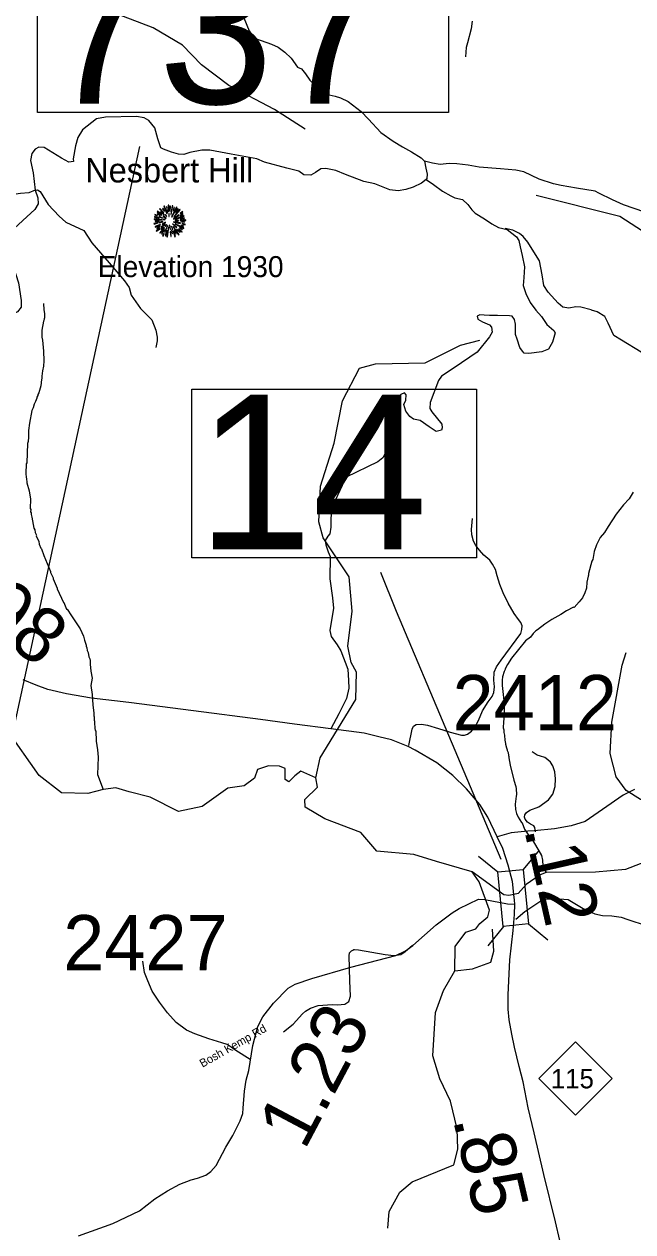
# Model space of a CAD drawing. Extents: x 1248089 to 1457196, y 820910 to 988753.
# Drawn here: x 1411193 to 1416698, y 850437 to 861369 of the extents above; entities that cross this region are included whole.
import ezdxf

# ---------------------------------------------------------------- set-up
doc = ezdxf.new("R2010")
doc.units = 0
for name, color, linetype in [('Exist Geographical Mountain Summit CELL', 7, 'Continuous'), ('Exist Geographical Mountain Summit Elevation Number Label', 7, 'Continuous'), ('Exist Geographical Mountain Summit Label', 7, 'Continuous'), ('Exist Hydrographic Creek Single Shore', 7, 'Continuous'), ('Exist Hydrographic Misc Water Feature', 7, 'Continuous'), ('Exist Road Non-System Type 51', 7, 'Continuous'), ('Exist Road Primary NC Attributed', 7, 'Continuous'), ('Exist Road Primary NC Shield CELL', 7, 'Continuous'), ('Exist Road Primary NC Shield Number Label', 7, 'Continuous'), ('Exist Road Primary NC Structure Standard Bridge CELL', 7, 'Continuous'), ('Exist Road Primary NC Structure Standard Bridge Number Label', 7, 'Continuous'), ('Exist Road Secondary Structure Standard Bridge Number Label', 7, 'Continuous'), ('Exist Road Secondary Type 51 Attributed', 7, 'Continuous'), ('Exist Road Secondary Type 51 Label', 7, 'Continuous'), ('Prop CMT Slope Fill', 7, 'Continuous'), ('Prop GRAU CAT1 Cell', 7, 'Continuous'), ('Prop Lane Lines', 7, 'Continuous')]:
    doc.layers.add(name, color=color, linetype=linetype)

msp = doc.modelspace()

# ---------------------------------------------------------------- linework, layer by layer
at = {"layer": 'Exist Geographical Mountain Summit CELL'}
for points in [[(1412417, 859696), (1412453, 859659), (1412456, 859661), (1412421, 859701)], [(1412445, 859698), (1412460, 859676), (1412462, 859677), (1412449, 859702)], [(1412456, 859720), (1412482, 859653), (1412485, 859654), (1412461, 859722)], [(1412490, 859668), (1412492, 859668), (1412483, 859716), (1412479, 859715)], [(1412494, 859729), (1412498, 859677), (1412501, 859677), (1412500, 859730)], [(1412510, 859675), (1412514, 859675), (1412518, 859722), (1412512, 859722)], [(1412522, 859647), (1412537, 859724), (1412532, 859725), (1412519, 859647)], [(1412525, 859625), (1412528, 859623), (1412577, 859708), (1412572, 859711)], [(1412540, 859682), (1412543, 859681), (1412553, 859708), (1412548, 859709)], [(1412547, 859626), (1412549, 859624), (1412604, 859688), (1412600, 859693)], [(1412584, 859698), (1412563, 859664), (1412566, 859663), (1412588, 859695)], [(1412368, 859601), (1412440, 859595), (1412441, 859597), (1412368, 859607)], [(1412371, 859623), (1412412, 859613), (1412414, 859616), (1412372, 859627)], [(1412374, 859642), (1412396, 859633), (1412398, 859636), (1412375, 859647)], [(1412381, 859584), (1412410, 859585), (1412410, 859589), (1412379, 859589)], [(1412396, 859653), (1412422, 859636), (1412424, 859639), (1412399, 859657)], [(1412397, 859672), (1412436, 859641), (1412439, 859643), (1412400, 859676)], [(1412412, 859625), (1412443, 859613), (1412444, 859615), (1412415, 859629)], [(1412413, 859575), (1412414, 859570), (1412447, 859579), (1412446, 859582)], [(1412425, 859669), (1412458, 859640), (1412460, 859642), (1412428, 859674)], [(1412449, 859630), (1412474, 859611), (1412476, 859614), (1412451, 859633)], [(1412449, 859600), (1412466, 859598), (1412467, 859600), (1412450, 859605)], [(1412468, 859643), (1412482, 859627), (1412484, 859629), (1412472, 859646)], [(1412500, 859656), (1412501, 859627), (1412504, 859627), (1412504, 859656)], [(1412543, 859606), (1412545, 859604), (1412594, 859640), (1412591, 859644)], [(1412545, 859577), (1412605, 859565), (1412607, 859569), (1412546, 859580)], [(1412559, 859591), (1412559, 859588), (1412589, 859588), (1412590, 859593)], [(1412560, 859603), (1412561, 859601), (1412640, 859630), (1412638, 859635)], [(1412604, 859631), (1412632, 859646), (1412629, 859651), (1412603, 859634)], [(1412603, 859589), (1412655, 859593), (1412655, 859597), (1412603, 859593)], [(1412604, 859654), (1412606, 859652), (1412629, 859668), (1412625, 859672)], [(1412606, 859603), (1412643, 859610), (1412641, 859615), (1412605, 859606)], [(1412617, 859578), (1412644, 859575), (1412644, 859580), (1412618, 859581)], [(1412367, 859564), (1412368, 859559), (1412404, 859569), (1412402, 859572)], [(1412377, 859536), (1412379, 859531), (1412425, 859551), (1412423, 859556)], [(1412388, 859499), (1412391, 859495), (1412419, 859516), (1412417, 859520)], [(1412394, 859520), (1412423, 859537), (1412421, 859540), (1412392, 859525)], [(1412419, 859480), (1412422, 859477), (1412463, 859525), (1412460, 859527)], [(1412434, 859511), (1412454, 859529), (1412450, 859531), (1412430, 859514)], [(1412431, 859530), (1412434, 859526), (1412468, 859554), (1412466, 859557)], [(1412459, 859511), (1412434, 859472), (1412437, 859469), (1412463, 859509)], [(1412440, 859561), (1412443, 859556), (1412471, 859571), (1412470, 859575)], [(1412444, 859452), (1412449, 859450), (1412460, 859474), (1412456, 859476)], [(1412462, 859490), (1412467, 859488), (1412493, 859546), (1412491, 859547)], [(1412469, 859539), (1412472, 859536), (1412483, 859552), (1412481, 859554)], [(1412474, 859454), (1412486, 859497), (1412482, 859498), (1412469, 859455)], [(1412484, 859444), (1412488, 859443), (1412501, 859532), (1412498, 859533)], [(1412509, 859548), (1412513, 859511), (1412517, 859511), (1412512, 859549)], [(1412515, 859490), (1412519, 859447), (1412523, 859448), (1412520, 859490)], [(1412525, 859539), (1412534, 859510), (1412538, 859511), (1412527, 859540)], [(1412535, 859473), (1412529, 859503), (1412526, 859503), (1412531, 859472)], [(1412534, 859560), (1412572, 859524), (1412575, 859529), (1412535, 859562)], [(1412540, 859537), (1412590, 859462), (1412594, 859465), (1412542, 859538)], [(1412540, 859494), (1412557, 859444), (1412561, 859446), (1412543, 859495)], [(1412550, 859500), (1412566, 859471), (1412570, 859473), (1412554, 859502)], [(1412559, 859557), (1412637, 859519), (1412638, 859524), (1412560, 859560)], [(1412572, 859511), (1412602, 859482), (1412605, 859485), (1412574, 859514)], [(1412589, 859512), (1412619, 859486), (1412622, 859490), (1412591, 859515)], [(1412598, 859523), (1412623, 859510), (1412625, 859514), (1412600, 859527)], [(1412612, 859547), (1412633, 859539), (1412635, 859543), (1412613, 859550)], [(1412621, 859560), (1412650, 859553), (1412650, 859559), (1412622, 859565)]]:
    msp.add_lwpolyline(points, close=True, dxfattribs=at)
at = {"layer": 'Exist Hydrographic Creek Single Shore'}
for points in [[(1419537, 858568), (1419295, 858609), (1419115, 858711), (1418890, 858791), (1418686, 858936), (1418503, 858982), (1418244, 859004), (1417955, 859158), (1417857, 859186), (1417524, 859193), (1417127, 859417), (1416836, 859462), (1416580, 859628), (1415825, 859818)], [(1413831, 854546), (1413869, 854728), (1414194, 855255), (1414199, 855504), (1414150, 855590), (1414120, 855739), (1414159, 856056), (1414132, 856365), (1413897, 856718), (1413858, 856863), (1413873, 857188), (1413997, 857576), (1414072, 857959), (1414227, 858254), (1414370, 858294), (1414820, 858302), (1415140, 858462), (1415316, 858508)], [(1419846, 852144), (1419880, 852182), (1419866, 852334), (1419794, 852502), (1419356, 853145), (1419160, 853349), (1418847, 853523), (1418325, 853674), (1417979, 853898), (1417814, 854042), (1417542, 854189), (1417009, 854266), (1416769, 854352), (1416639, 854431), (1416548, 854557), (1416494, 854768), (1416509, 855050), (1416601, 855567), (1416637, 855681)], [(1413831, 854546), (1413696, 854608), (1413641, 854565), (1413587, 854511), (1413554, 854532), (1413554, 854630), (1413503, 854652), (1413403, 854654), (1413305, 854622), (1413275, 854543), (1413183, 854475), (1413034, 854454), (1412803, 854286), (1412590, 854243), (1412334, 854373), (1412143, 854419), (1412023, 854456), (1411907, 854442), (1411768, 854404), (1411530, 854410), (1411329, 854567), (1411037, 854983)], [(1415245, 853696), (1414924, 853789), (1414717, 853852), (1414384, 853882), (1414237, 854052), (1413913, 854177), (1413734, 854282), (1413731, 854350), (1413847, 854462), (1413831, 854546)], [(1419846, 852144), (1419740, 852254), (1419704, 852443), (1419211, 852872), (1418802, 853102), (1418631, 853284), (1418304, 853448), (1418105, 853570), (1417742, 853745), (1417506, 853772), (1417365, 853843), (1417224, 853791), (1417087, 853829), (1416937, 853780), (1416764, 853767), (1416633, 853718), (1416361, 853693), (1415916, 853690), (1415860, 853670), (1415735, 853582), (1415661, 853499), (1415623, 853490)], [(1415316, 853229), (1415386, 853288), (1415402, 853349), (1415310, 853605), (1415245, 853696)], [(1415623, 853490), (1415576, 853482), (1415532, 853489), (1415245, 853696)], [(1415088, 852801), (1415092, 853021), (1415187, 853150)], [(1415187, 853150), (1415279, 853181), (1415316, 853229)], [(1414483, 850469), (1414495, 850620), (1414591, 850795), (1414701, 850891), (1415079, 851045), (1415115, 851185), (1415110, 851369), (1415048, 851620), (1414952, 851822), (1414890, 852030), (1414914, 852423), (1414985, 852622), (1415088, 852801)]]:
    msp.add_lwpolyline(points, dxfattribs=at)
at = {"layer": 'Exist Hydrographic Misc Water Feature'}
for points in [[(1413736, 860418), (1413456, 860597), (1413043, 860813), (1412797, 861001), (1412625, 861179), (1412361, 861335), (1411989, 861477), (1411640, 861534), (1411433, 861620), (1411227, 861758), (1411087, 861811), (1410577, 861772)], [(1411367, 858839), (1411370, 858783), (1411378, 858750), (1411377, 858710), (1411373, 858702), (1411372, 858686), (1411368, 858679), (1411354, 858599), (1411353, 858537), (1411360, 858507), (1411369, 858410), (1411372, 858321), (1411367, 858272), (1411358, 858231), (1411353, 858183), (1411353, 858159), (1411349, 858151), (1411344, 858095), (1411326, 858031), (1411318, 858016), (1411318, 858008), (1411309, 857992), (1411309, 857984), (1411296, 857952), (1411284, 857928), (1411275, 857897), (1411263, 857873), (1411240, 857757), (1411231, 857690), (1411232, 857630), (1411229, 857590), (1411224, 857574), (1411217, 857398), (1411212, 857390), (1411209, 857302), (1411210, 857264), (1411214, 857258), (1411217, 857218), (1411239, 857145), (1411250, 857069), (1411248, 856985), (1411252, 856977), (1411251, 856953), (1411255, 856945), (1411255, 856929), (1411262, 856905), (1411273, 856841), (1411280, 856808), (1411288, 856792), (1411291, 856768), (1411303, 856744), (1411302, 856736), (1411325, 856687), (1411329, 856663), (1411344, 856627), (1411350, 856620), (1411371, 856558), (1411431, 856413), (1411431, 856405), (1411454, 856357), (1411454, 856349), (1411492, 856264), (1411492, 856256), (1411549, 856134), (1411553, 856134), (1411576, 856074), (1411581, 856072), (1411622, 856014), (1411700, 855895), (1411731, 855830), (1411738, 855794), (1411753, 855746), (1411753, 855738), (1411761, 855722), (1411764, 855698), (1411772, 855681), (1411779, 855641), (1411786, 855625), (1411790, 855609), (1411789, 855577), (1411795, 855513), (1411807, 855449), (1411797, 855381), (1411807, 855301), (1411813, 855207), (1411824, 855132), (1411823, 855108), (1411827, 855100), (1411826, 855068), (1411830, 855060), (1411830, 855028), (1411833, 855012), (1411831, 854996), (1411834, 854976), (1411840, 854972), (1411845, 854879), (1411857, 854801), (1411863, 854735), (1411856, 854578), (1411907, 854442)], [(1416701, 857132), (1416664, 857073), (1416614, 857018), (1416548, 856932), (1416474, 856821), (1416441, 856766), (1416404, 856723), (1416371, 856655), (1416349, 856596), (1416336, 856524), (1416328, 856509), (1416297, 856397), (1416297, 856381), (1416293, 856373), (1416283, 856318), (1416278, 856262), (1416265, 856222), (1416242, 856177), (1416212, 856139), (1416167, 856088), (1416163, 856090), (1416098, 856058), (1416047, 856025), (1415966, 855981), (1415901, 855938), (1415836, 855885), (1415820, 855876), (1415796, 855852), (1415773, 855821), (1415728, 855786), (1415601, 855629), (1415564, 855574), (1415543, 855534), (1415543, 855526), (1415534, 855510), (1415521, 855462), (1415517, 855431), (1415516, 855383), (1415536, 855218), (1415534, 855105), (1415529, 855054), (1415527, 854998), (1415531, 854982), (1415531, 854958), (1415538, 854934), (1415541, 854886), (1415545, 854878), (1415548, 854850), (1415556, 854818), (1415563, 854801), (1415563, 854793), (1415571, 854777), (1415574, 854749), (1415578, 854741), (1415578, 854727), (1415589, 854660), (1415621, 854524), (1415640, 854468), (1415644, 854448), (1415646, 854396), (1415642, 854380), (1415635, 854308), (1415636, 854260), (1415645, 854224), (1415660, 854191), (1415691, 854143), (1415697, 854138), (1415720, 854082), (1415755, 854029), (1415797, 853972), (1415871, 853845), (1415882, 853802), (1415885, 853750), (1415896, 853726), (1415896, 853718), (1415916, 853690)], [(1415088, 852801), (1415247, 852817), (1415415, 852879), (1415442, 852977), (1415429, 853178)]]:
    msp.add_lwpolyline(points, dxfattribs=at)
at = {"layer": 'Exist Road Non-System Type 51'}
for points in [[(1413180, 861425), (1413228, 861307), (1413262, 861260), (1413284, 861240), (1413431, 861188), (1413489, 861161), (1413552, 861116), (1413607, 861061), (1413665, 860979), (1413702, 860964), (1413737, 860920), (1413776, 860862), (1413847, 860790), (1413925, 860734), (1414006, 860716), (1414055, 860703), (1414123, 860668), (1414240, 860579), (1414309, 860508), (1414418, 860389), (1414531, 860310), (1414614, 860258), (1414696, 860214), (1414783, 860158), (1414813, 860130), (1414826, 860064), (1414837, 860010), (1414835, 859973), (1414828, 859962)], [(1415245, 861397), (1415237, 861326), (1415204, 861201), (1415190, 861159), (1415186, 861072)], [(1414828, 859962), (1414787, 859930), (1414711, 859893), (1414644, 859873), (1414575, 859860), (1414501, 859869), (1414366, 859923), (1414265, 859945), (1414098, 860008), (1414013, 860045), (1413923, 860062), (1413876, 860058), (1413828, 860025), (1413785, 860001), (1413724, 860006), (1413676, 860038), (1413568, 860064), (1413368, 860119), (1413297, 860151), (1413065, 860192), (1412872, 860229), (1412800, 860227), (1412692, 860208), (1412637, 860190), (1412590, 860192), (1412525, 860210), (1412453, 860236), (1412429, 860249), (1412401, 860331), (1412375, 860431), (1412320, 860496), (1412277, 860520), (1412210, 860533), (1411928, 860526), (1411848, 860511), (1411720, 860413), (1411679, 860342), (1411657, 860266), (1411637, 860151), (1411640, 860125), (1411598, 860120), (1411531, 860155), (1411373, 860251), (1411327, 860255), (1411293, 860238), (1411262, 860198), (1411249, 860136), (1411275, 860023), (1411293, 859866)], [(1416614, 859734), (1416514, 859779), (1416391, 859839), (1416357, 859857), (1416190, 859883), (1416049, 859909), (1415982, 859924), (1415852, 859965), (1415714, 860032), (1415640, 860047), (1415502, 860058), (1415309, 860073), (1415208, 860092), (1415108, 860103), (1415037, 860107), (1414955, 860099), (1414885, 860110), (1414813, 860130)], [(1411293, 859866), (1411234, 859843), (1411161, 859837), (1411098, 859828), (1411015, 859771), (1410937, 859704), (1410864, 859669), (1410814, 859656), (1410729, 859667), (1410551, 859743), (1410460, 859791), (1410402, 859843), (1410339, 859919), (1410293, 859965), (1410258, 859969), (1410204, 859971)], [(1414828, 859962), (1414895, 859916), (1414977, 859858), (1415052, 859815), (1415089, 859798), (1415157, 859782), (1415207, 859736), (1415242, 859687), (1415273, 859658), (1415356, 859606), (1415424, 859561), (1415482, 859528), (1415562, 859509), (1415645, 859444), (1415668, 859412), (1415679, 859353), (1415697, 859275), (1415720, 859172), (1415712, 859076), (1415708, 859003), (1415731, 858930), (1415769, 858850), (1415820, 858780), (1415873, 858722), (1415920, 858651), (1415985, 858595), (1415995, 858575), (1415971, 858489)], [(1411293, 859866), (1411316, 859796), (1411319, 859742), (1411290, 859692), (1411069, 859490), (1411054, 859434), (1411045, 859364), (1411071, 859245), (1411143, 859026), (1411165, 858866), (1411167, 858806), (1411134, 858766), (1411072, 858736), (1410965, 858710), (1410816, 858723), (1410727, 858723), (1410540, 858625), (1410454, 858504), (1410256, 858372)], [(1411293, 859866), (1411314, 859870), (1411338, 859853), (1411409, 859736), (1411511, 859630), (1411570, 859575), (1411732, 859501), (1411806, 859389), (1411962, 859209), (1412101, 859044), (1412142, 858985), (1412162, 858916), (1412246, 858796), (1412348, 858692), (1412383, 858599), (1412395, 858537), (1412395, 858503), (1412384, 858442)], [(1416807, 859667), (1416614, 859734)], [(1416773, 858401), (1416596, 858507), (1416528, 858550), (1416476, 858661), (1416445, 858722), (1416375, 858764), (1416325, 858781), (1416322, 858782), (1416227, 858807), (1416183, 858810), (1416119, 858799), (1416064, 858807), (1416023, 858844), (1415933, 858944), (1415893, 859004), (1415878, 859101), (1415855, 859227), (1415788, 859332), (1415749, 859396), (1415707, 859446), (1415673, 859474), (1415612, 859504), (1415543, 859518)], [(1415971, 858489), (1415937, 858428), (1415874, 858402), (1415758, 858388), (1415715, 858392), (1415701, 858409), (1415676, 858442), (1415651, 858518), (1415637, 858560), (1415637, 858652), (1415628, 858696), (1415608, 858725), (1415583, 858729), (1415473, 858731), (1415401, 858733), (1415355, 858735), (1415314, 858739), (1415291, 858725), (1415296, 858698), (1415339, 858673), (1415401, 858648), (1415420, 858625), (1415426, 858582), (1415402, 858538), (1415289, 858399), (1415083, 858258), (1414969, 858181), (1414940, 858142), (1414865, 857943), (1414863, 857890), (1414880, 857859), (1414971, 857749), (1414975, 857716), (1414969, 857693), (1414919, 857683), (1414855, 857724), (1414774, 857780), (1414716, 857792), (1414681, 857817), (1414644, 857865), (1414628, 857925), (1414644, 857964), (1414648, 858013), (1414632, 858032), (1414601, 858016), (1414504, 857920), (1414506, 857838), (1414516, 857722), (1414502, 857633), (1414473, 857574), (1414461, 857521), (1414453, 857471), (1414437, 857444), (1414391, 857407), (1414104, 857269), (1414069, 857194), (1414005, 857056), (1413969, 856942), (1413967, 856878), (1413967, 856816), (1413957, 856754)], [(1414672, 854839), (1414703, 854987), (1414715, 855015), (1414740, 855030), (1414786, 855031), (1414840, 855024), (1414941, 854994), (1415045, 854960), (1415150, 854934), (1415176, 854932), (1415204, 854941), (1415239, 854968), (1415270, 855006), (1415303, 855067), (1415340, 855152), (1415390, 855234), (1415425, 855283), (1415442, 855319), (1415447, 855369), (1415440, 855431), (1415445, 855503), (1415464, 855552), (1415508, 855612), (1415686, 855852), (1415695, 855890), (1415696, 855922), (1415686, 855954), (1415663, 855979), (1415626, 856034), (1415572, 856127), (1415525, 856220), (1415495, 856296), (1415472, 856375), (1415455, 856431), (1415430, 856482), (1415405, 856516), (1415352, 856561), (1415311, 856606), (1415278, 856649), (1415256, 856689), (1415241, 856746), (1415238, 856796), (1415248, 856893)], [(1413957, 856754), (1413939, 856733), (1413916, 856695), (1413922, 856656), (1413943, 856592), (1413962, 856551), (1413957, 856348), (1413982, 856177), (1413990, 856081), (1413959, 855880), (1413970, 855827), (1414023, 855750), (1414057, 855695), (1414121, 855529), (1414127, 855427), (1414129, 855359), (1414108, 855264), (1414040, 855127), (1413967, 854989)], [(1415819, 854057), (1415812, 854097), (1415802, 854111), (1415773, 854128), (1415745, 854146), (1415724, 854173), (1415718, 854191), (1415722, 854212), (1415737, 854234), (1415767, 854254), (1415848, 854284), (1415935, 854346), (1415974, 854398), (1415996, 854467), (1415999, 854537), (1415992, 854601), (1415975, 854654), (1415954, 854688), (1415930, 854711), (1415901, 854731), (1415863, 854742), (1415833, 854753), (1415815, 854763), (1415788, 854782)], [(1415640, 853267), (1415721, 853338), (1415884, 853444), (1415925, 853452), (1416036, 853452), (1416115, 853444), (1416250, 853365), (1416354, 853316), (1416424, 853300), (1416508, 853297), (1416592, 853286), (1416652, 853265), (1416820, 853210)], [(1414180, 852992), (1414218, 852990), (1414457, 852946), (1414536, 852938), (1414601, 852948), (1414639, 852976), (1414705, 853031)], [(1413540, 852246), (1413625, 852316), (1413712, 852411), (1413737, 852436), (1413784, 852463), (1413853, 852485), (1413980, 852495), (1414028, 852493), (1414093, 852497), (1414130, 852523), (1414144, 852570), (1414138, 852710), (1414132, 852934), (1414137, 852962), (1414144, 852971), (1414154, 852982), (1414165, 852988), (1414174, 852992), (1414180, 852992)], [(1413236, 851996), (1413107, 852078), (1413064, 852109), (1413028, 852132), (1412980, 852147), (1412863, 852185), (1412736, 852229), (1412661, 852263), (1412568, 852331), (1412489, 852418), (1412417, 852516), (1412351, 852615), (1412311, 852708), (1412281, 852785), (1412265, 852887)]]:
    msp.add_lwpolyline(points, dxfattribs=at)
at = {"layer": 'Exist Road Primary NC Attributed'}
for points in [[(1415472, 854013), (1415386, 854190), (1415315, 854305), (1415193, 854447), (1415069, 854568), (1414927, 854681), (1414730, 854797), (1414667, 854829), (1414515, 854890), (1414402, 854918), (1414267, 854950), (1413967, 854989), (1413639, 855033), (1413330, 855074), (1412726, 855152), (1412139, 855228), (1411802, 855268), (1411575, 855307), (1411406, 855345), (1411302, 855384), (1411184, 855433)], [(1415623, 853490), (1415609, 853609), (1415570, 853756), (1415524, 853906), (1415472, 854013)], [(1415630, 853403), (1415627, 853438), (1415623, 853490)], [(1416039, 850358), (1415999, 850528), (1415892, 850957), (1415805, 851332), (1415752, 851560), (1415706, 851794), (1415671, 851934), (1415629, 852109), (1415603, 852225), (1415580, 852356), (1415572, 852454), (1415570, 852582), (1415585, 852900), (1415617, 853164), (1415629, 853310), (1415630, 853403)]]:
    msp.add_lwpolyline(points, dxfattribs=at)
at = {"layer": 'Exist Road Primary NC Shield CELL'}
msp.add_lwpolyline([(1415847, 851825), (1416180, 852158), (1416513, 851825), (1416180, 851492)], close=True, dxfattribs=at)
at = {"layer": 'Exist Road Primary NC Structure Standard Bridge CELL'}
for p, q in [((1415303, 853839), (1415478, 853695)), ((1415852, 853892), (1415708, 853717)), ((1415529, 853202), (1415386, 853027)), ((1415755, 853224), (1415929, 853080))]:
    msp.add_line(p, q, dxfattribs=at)
msp.add_lwpolyline([(1415708, 853717), (1415756, 853224), (1415525, 853202), (1415478, 853695)], close=True, dxfattribs=at)
at = {"layer": 'Exist Road Primary NC Structure Standard Bridge Number Label'}
msp.add_lwpolyline([(1412709, 858066), (1415285, 858066), (1415285, 856537), (1412709, 856537)], close=True, dxfattribs=at)
msp.add_lwpolyline([(1415507, 853807), (1414560, 856053), (1414419, 856404)], dxfattribs=at)
at = {"layer": 'Exist Road Secondary Structure Standard Bridge Number Label'}
msp.add_line((1410153, 850626), (1412238, 860260), dxfattribs=at)
msp.add_lwpolyline([(1411315, 862106), (1415031, 862106), (1415031, 860570), (1411315, 860570)], close=True, dxfattribs=at)
at = {"layer": 'Exist Road Secondary Type 51 Attributed'}
for points in [[(1416714, 854440), (1416612, 854391), (1416423, 854260), (1416266, 854152), (1416142, 854112), (1415991, 854084), (1415806, 854066), (1415750, 854063), (1415599, 854050), (1415472, 854013)], [(1411683, 850400), (1411996, 850512), (1412236, 850628), (1412376, 850736), (1412489, 850808), (1412602, 850869), (1412703, 850908), (1412762, 850924), (1412836, 850951), (1412881, 850984), (1412929, 851038), (1413016, 851204), (1413079, 851308), (1413148, 851443), (1413170, 851509), (1413173, 851555), (1413186, 851710), (1413202, 851811), (1413226, 851898), (1413262, 852123), (1413306, 852297), (1413352, 852384), (1413447, 852506), (1413580, 852642), (1413645, 852680), (1413794, 852729), (1414147, 852834), (1414554, 852938), (1414641, 852981), (1414709, 853030), (1414920, 853215), (1415064, 853326), (1415129, 853364), (1415303, 853448), (1415360, 853445), (1415566, 853407), (1415630, 853403)]]:
    msp.add_lwpolyline(points, dxfattribs=at)

# ---------------------------------------------------------------- texts
at = {"layer": 'Exist Geographical Mountain Summit Elevation Number Label'}
msp.add_text('Elevation 1930', height=190, dxfattribs=at).set_placement((1411858, 859079))
at = {"layer": 'Exist Geographical Mountain Summit Label'}
msp.add_text('Nesbert Hill', height=220, dxfattribs=at).set_placement((1411745, 859936))
at = {"layer": 'Exist Road Primary NC Shield Number Label'}
msp.add_text('115', height=175, dxfattribs=at).set_placement((1415956, 851736))
at = {"layer": 'Exist Road Primary NC Structure Standard Bridge Number Label'}
msp.add_text('14', height=1400, dxfattribs=at).set_placement((1412759, 856616))
at = {"layer": 'Exist Road Secondary Structure Standard Bridge Number Label'}
msp.add_text('737', height=1400, dxfattribs=at).set_placement((1411365, 860649))
at = {"layer": 'Exist Road Secondary Type 51 Label'}
msp.add_text('Bosh Kemp Rd', height=75, rotation=29.5858, dxfattribs=at).set_placement((1412806, 851922))
at = {"layer": 'Prop CMT Slope Fill'}
for s, rotation, p in [('1.98', 322.0111, (1410302, 856334)), ('.12', 282.7354, (1415713, 854084)), ('.85', 283.075, (1415069, 851458))]:
    msp.add_text(s, height=500, rotation=rotation, dxfattribs=at).set_placement(p)
at = {"layer": 'Prop GRAU CAT1 Cell'}
msp.add_text('1.23', height=500, rotation=62.041, dxfattribs=at).set_placement((1413728, 851167))
at = {"layer": 'Prop Lane Lines'}
for s, p in [('2412', (1415067, 854977)), ('2427', (1411546, 852804))]:
    msp.add_text(s, height=500, dxfattribs=at).set_placement(p)

doc.saveas('drawing.dxf')
